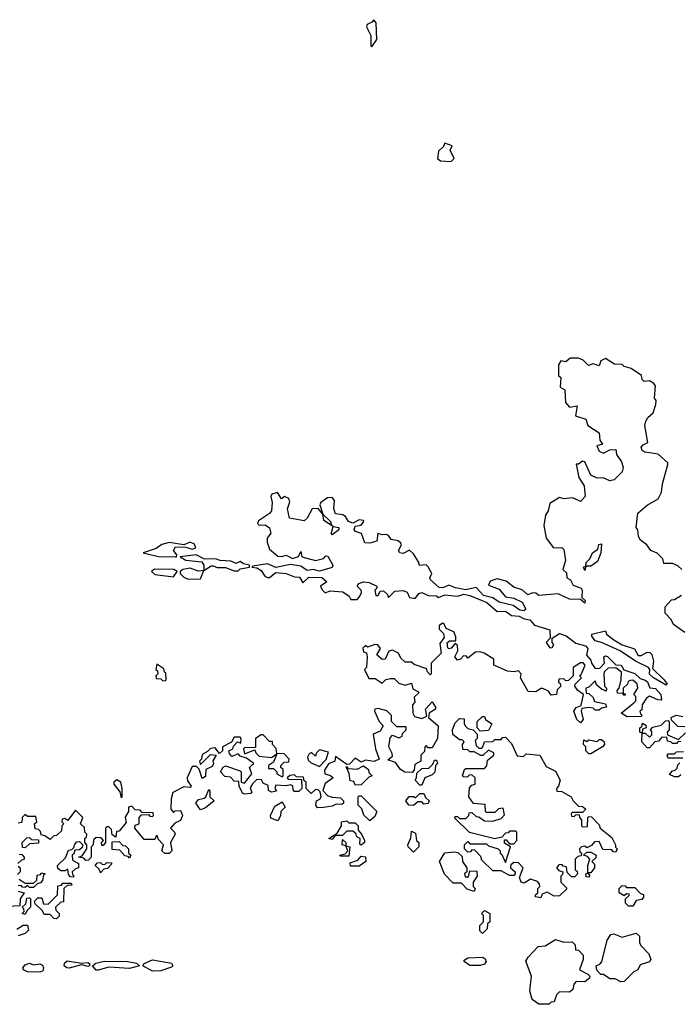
# Model space of a CAD drawing. Extents: x 1980017 to 2252640, y 74400 to 266395.
# Tile 317 of 388: x 2200948 to 2204108, y 188600 to 193320. Entities that reach past the tile are written whole.
import ezdxf

# ---------------------------------------------------------------- set-up
doc = ezdxf.new("R2010")
doc.units = 0

msp = doc.modelspace()

# ---------------------------------------------------------------- linework, layer by layer
at = {"layer": '0CON20XD'}
for points in [[(2202635, 193190), (2202660, 193225), (2202656.7, 193305), (2202645, 193320), (2202635, 193307.5), (2202613.6, 193296.4), (2202610, 193285), (2202630, 193245), (2202630, 193195), (2202635, 193190)], [(2203015, 192640), (2203030, 192655), (2203010, 192695), (2203020, 192715), (2202985, 192727.5), (2202978.3, 192711.7), (2202955, 192690), (2202950, 192655), (2202965, 192643.3), (2203015, 192640)], [(2204120, 190685), (2204101.7, 190701.7), (2204075, 190712.5), (2204035, 190712.5), (2204030, 190735), (2204003, 190763), (2203972.5, 190775), (2203953, 190803), (2203922.5, 190825), (2203913, 190843), (2203910, 190875), (2203902.5, 190885), (2203910, 190955), (2203955, 190992.5), (2204007, 191023), (2204022.5, 191055), (2204027.5, 191095), (2204053, 191187), (2204053.3, 191195), (2204007.5, 191237.5), (2203945, 191246.2), (2203930, 191255), (2203925, 191270), (2203935, 191281.2), (2203957.5, 191292.5), (2203942.5, 191375), (2203947.5, 191395), (2203957, 191413), (2203982.5, 191435), (2203996.7, 191475), (2203997.5, 191495), (2203990, 191505), (2203994, 191565), (2203986.6, 191576.6), (2203965, 191588), (2203940, 191585), (2203930, 191595), (2203927.5, 191615), (2203878.3, 191648.3), (2203845, 191657.5), (2203835, 191667.5), (2203798.3, 191668.3), (2203755, 191696.2), (2203732.5, 191685), (2203725, 191660), (2203695, 191670), (2203673, 191663), (2203648.3, 191688.3), (2203625, 191697.5), (2203585, 191696.7), (2203565, 191680), (2203540, 191685), (2203530, 191665), (2203530, 191615), (2203540, 191605), (2203538.3, 191558.3), (2203560, 191545), (2203562.5, 191485), (2203583, 191463), (2203618.3, 191468.3), (2203611.7, 191421.7), (2203660, 191405), (2203670, 191375), (2203725, 191340), (2203727.5, 191305), (2203740, 191285), (2203713, 191277), (2203725, 191251.2), (2203745, 191241.9), (2203775, 191257.5), (2203805, 191260), (2203807.5, 191235), (2203830.7, 191200.7), (2203838.8, 191175), (2203835, 191152.5), (2203796.1, 191113.9), (2203775, 191108.8), (2203743, 191123), (2203715, 191122.5), (2203685, 191136.7), (2203655, 191201.2), (2203645, 191203.3), (2203625, 191190), (2203615, 191190), (2203627.5, 191125), (2203652.5, 191085), (2203657.5, 191035), (2203635, 191010), (2203597.7, 191027.7), (2203555, 191022.5), (2203535, 191030), (2203488.8, 191001.2), (2203480, 190965), (2203467.5, 190945), (2203460, 190895), (2203470, 190835), (2203505, 190787.5), (2203545, 190790), (2203555, 190780), (2203563, 190727), (2203550, 190685), (2203568.3, 190668.3), (2203570, 190645), (2203587.5, 190635), (2203600, 190610), (2203637.5, 190595), (2203642.5, 190585), (2203640.7, 190550.7), (2203656.7, 190535), (2203655, 190522.5), (2203635, 190540), (2203582, 190542), (2203527.7, 190567.7), (2203435, 190560), (2203421.7, 190571.7), (2203405, 190572.5), (2203383, 190563), (2203355, 190587.5), (2203315, 190600), (2203278.3, 190628.3), (2203235, 190640), (2203201.7, 190628.3), (2203195, 190610), (2203245, 190590), (2203275, 190553.3), (2203315, 190546.7), (2203355, 190527.5), (2203372.5, 190495), (2203363, 190487), (2203345, 190490), (2203311.7, 190511.7), (2203245, 190528), (2203215, 190549.2), (2203170, 190560), (2203135, 190598.8), (2203085, 190587.5), (2203036.9, 190596.9), (2203005, 190610), (2202975, 190596), (2202958.3, 190598.3), (2202916.2, 190635), (2202913.3, 190645), (2202923.3, 190665), (2202905, 190697.5), (2202895, 190706.7), (2202863, 190703), (2202858.3, 190721.7), (2202835, 190760), (2202815, 190776.7), (2202785, 190761.2), (2202770, 190765), (2202763.8, 190776.2), (2202777, 190803), (2202775, 190810), (2202761.7, 190821.7), (2202727.5, 190827.5), (2202715, 190847.5), (2202705, 190852.5), (2202685, 190850), (2202663.8, 190856.2), (2202659.2, 190820.8), (2202625, 190810), (2202601.7, 190811.7), (2202586.4, 190856.4), (2202556.4, 190866.4), (2202550, 190875), (2202555, 190892.5), (2202585, 190897.5), (2202597.5, 190915), (2202595, 190920), (2202575, 190922.5), (2202545, 190906.7), (2202523.3, 190915), (2202508.9, 190938.9), (2202497, 190947), (2202461.7, 190951.7), (2202453.8, 190975), (2202456, 191015), (2202445, 191030), (2202422.2, 191027.8), (2202391.2, 191005), (2202386.2, 190995), (2202400, 190950), (2202437.5, 190915), (2202440, 190900), (2202450, 190890), (2202477.5, 190885), (2202477.5, 190875), (2202445, 190850), (2202440, 190855), (2202450, 190890), (2202405, 190920), (2202400, 190950), (2202377.5, 190977.5), (2202350, 190975), (2202325, 190930), (2202311.7, 190918.3), (2202241.2, 190931.2), (2202232, 190975), (2202241.7, 191008.3), (2202238, 191025), (2202216.4, 191033.6), (2202203, 191023), (2202183.8, 191053.8), (2202156.2, 191045), (2202152, 191035), (2202157.8, 191005), (2202154.2, 190965), (2202145, 190952.5), (2202092, 190918), (2202087.5, 190905), (2202095, 190897.5), (2202125, 190899.2), (2202144.5, 190884.5), (2202150.7, 190859.3), (2202133.3, 190835), (2202133.3, 190815), (2202145, 190781.2), (2202185, 190748.8), (2202203.6, 190746.4), (2202225, 190752.5), (2202255, 190737.5), (2202283.3, 190746.7), (2202295, 190770), (2202300, 190745), (2202365, 190728), (2202403.6, 190736.4), (2202415, 190750), (2202425, 190747.5), (2202448.8, 190705), (2202445, 190693.8), (2202385, 190677.1), (2202355, 190684), (2202325, 190680), (2202295, 190700), (2202245, 190708.8), (2202175, 190693.8), (2202135, 190710.8), (2202065, 190700), (2202060, 190695), (2202085, 190692.5), (2202105, 190680), (2202122.5, 190652.5), (2202135, 190646.2), (2202145, 190646.7), (2202175, 190670), (2202225, 190664.4), (2202265, 190650), (2202288.3, 190648.3), (2202305, 190620), (2202333, 190647), (2202395, 190646), (2202420, 190625), (2202390, 190605), (2202397, 190587), (2202412.5, 190572.5), (2202435, 190582.5), (2202497, 190577), (2202526.4, 190556.4), (2202535, 190540), (2202565, 190540), (2202576.1, 190553.9), (2202585.5, 190574.5), (2202584, 190585), (2202565.8, 190605), (2202572.5, 190617.5), (2202595.3, 190624.7), (2202622.2, 190622.2), (2202660, 190605), (2202660, 190595), (2202650, 190585), (2202655, 190560), (2202665, 190560), (2202675, 190580), (2202691.7, 190581.7), (2202710, 190565), (2202715, 190550), (2202745, 190580), (2202785, 190583.1), (2202804, 190575), (2202815, 190550), (2202835, 190546.2), (2202845, 190547.5), (2202860.3, 190569.7), (2202875, 190573.8), (2202905, 190560), (2202945, 190557.5), (2202955, 190550), (2202985, 190562.5), (2203045, 190556.2), (2203076, 190566), (2203105, 190560), (2203185.6, 190525.6), (2203235, 190483.3), (2203275, 190484.4), (2203305, 190463.8), (2203340.6, 190460.6), (2203365, 190447.1), (2203392.5, 190442.5), (2203415, 190418), (2203487.5, 190395), (2203490, 190355), (2203470, 190335), (2203488.3, 190308.3), (2203500, 190310), (2203507.5, 190325), (2203500, 190335), (2203500, 190355), (2203535, 190377.1), (2203566.5, 190366.5), (2203611.9, 190331.9), (2203659.2, 190319.2), (2203669.4, 190305), (2203663, 190273), (2203685, 190250), (2203687.5, 190235), (2203705, 190210), (2203728.3, 190211.7), (2203750, 190235), (2203746.7, 190265), (2203755, 190271.2), (2203765, 190268), (2203805, 190227.5), (2203830, 190225), (2203843, 190203), (2203895, 190185.7), (2203921.1, 190161.1), (2203945, 190154.3), (2203955.4, 190145.4), (2203967.7, 190117.7), (2203995, 190113.3), (2204020.6, 190085), (2204022.5, 190057.5), (2204005, 190058.8), (2203965, 190077.5), (2203951.7, 190068.3), (2203930, 190035), (2203928.3, 190011.7), (2203920, 190005), (2203921.7, 189991.7), (2203930, 189985), (2203925, 189980), (2203858.3, 189978.3), (2203830, 189995), (2203890, 190045)], [(2201695, 190744.5), (2201700, 190745), (2201701.2, 190755), (2201685.7, 190775), (2201695, 190793.8), (2201745, 190792), (2201775, 190782), (2201792.5, 190787.5), (2201785.5, 190805.5), (2201765, 190815.8), (2201735, 190802.5), (2201665, 190813.8), (2201630, 190805), (2201602.5, 190785), (2201540, 190765), (2201613.6, 190746.4), (2201695, 190744.5)], [(2203655, 190680), (2203650, 190695), (2203660, 190700), (2203661.7, 190718.3), (2203680, 190735), (2203692.5, 190765), (2203718.3, 190781.7), (2203722.5, 190805), (2203735, 190807.5), (2203732.5, 190765), (2203717, 190723), (2203685, 190700), (2203660, 190700), (2203655, 190680)], [(2201995, 190677.5), (2202005, 190687.5), (2202050, 190695), (2202050, 190705), (2202021.2, 190711.2), (2202005, 190722.5), (2201985, 190712.5), (2201960, 190725), (2201908, 190728), (2201885.9, 190735.9), (2201833.9, 190733.9), (2201794.1, 190754.1), (2201717.5, 190745), (2201745, 190729.5), (2201820.4, 190720.5), (2201831.2, 190705), (2201830, 190680), (2201865, 190702.5), (2201875, 190702.5), (2201895, 190693.3), (2201935, 190693.3), (2201975, 190677.5), (2201995, 190677.5)], [(2201755, 190637.5), (2201815, 190640), (2201830, 190680), (2201803.6, 190676.4), (2201765, 190690), (2201730, 190685), (2201716.7, 190675), (2201717.5, 190665), (2201735, 190647.5), (2201755, 190637.5)], [(2201685, 190650), (2201702.5, 190675), (2201687.5, 190685), (2201593.8, 190686.2), (2201580, 190675), (2201595, 190660), (2201685, 190650)], [(2204135, 190382), (2204080.7, 190420.7), (2204070, 190445), (2204040, 190475), (2204040, 190505), (2204071.7, 190538.3), (2204085, 190540), (2204118.3, 190561.7)], [(2203890, 190045), (2203900, 190055), (2203900, 190075), (2203890, 190085), (2203910, 190115), (2203906.1, 190136.1), (2203885, 190153.3), (2203875, 190152.5), (2203863.3, 190146.7), (2203860, 190135), (2203840, 190115), (2203840, 190090), (2203848.3, 190088.3), (2203848.3, 190081.7), (2203841.7, 190081.7), (2203840, 190090), (2203811.7, 190091.7), (2203810, 190105), (2203820, 190115), (2203830, 190155), (2203831.7, 190191.7), (2203805, 190212.5), (2203768.3, 190211.7), (2203750, 190195), (2203747.5, 190185), (2203750, 190125), (2203760, 190115), (2203758.3, 190101.7), (2203735, 190110), (2203711.7, 190131.7), (2203705, 190150), (2203675, 190120), (2203660, 190115), (2203661.7, 190091.7), (2203675, 190090), (2203695, 190070), (2203701.7, 190051.7), (2203755, 190040), (2203760, 190025), (2203735, 190020), (2203725, 190010), (2203705, 190010), (2203695, 190020), (2203675, 190022.5), (2203641.7, 190018.3), (2203637.5, 190005), (2203647.5, 189965), (2203635, 189950), (2203617.5, 189965), (2203602.5, 190005), (2203615, 190022.5), (2203638.3, 190031.7), (2203650, 190085), (2203622.5, 190105), (2203607.5, 190125), (2203610, 190135), (2203640, 190165), (2203630, 190175), (2203638.3, 190181.7), (2203657.5, 190225), (2203647, 190237), (2203635, 190237.5), (2203600, 190215), (2203600, 190175), (2203578.3, 190151.7), (2203565, 190150), (2203555, 190160), (2203531.7, 190158.3), (2203530, 190145), (2203538.3, 190138.3), (2203540, 190125), (2203523, 190107), (2203520, 190085), (2203495, 190082.5), (2203481.2, 190101.2), (2203455, 190113.3), (2203445, 190113.3), (2203421.7, 190098.3), (2203385, 190100), (2203347.5, 190165), (2203350, 190185), (2203338.3, 190198.3), (2203316.7, 190193.3), (2203285, 190197.5), (2203220, 190225), (2203220, 190255), (2203173.6, 190283.6), (2203155, 190290), (2203132, 190288), (2203095, 190260), (2203088.3, 190268.3), (2203075, 190270), (2203060, 190255), (2203045, 190250), (2203032.5, 190265), (2203047.5, 190295), (2203045, 190320), (2203035, 190330), (2203015, 190307.5), (2203005, 190303.3), (2202999.3, 190309.3), (2202997, 190333), (2203007, 190343), (2203038.3, 190341.7), (2203038.3, 190361.7), (2203027.5, 190385), (2202991.7, 190401.7), (2202980, 190425), (2202970, 190425), (2202957.5, 190415), (2202958.3, 190398.3), (2202978.3, 190378.3), (2202981.7, 190358.3), (2202960.7, 190329.3), (2202967, 190283), (2202920, 190235), (2202920, 190185), (2202915, 190180), (2202900, 190195), (2202898.3, 190208.3), (2202838.3, 190228.3), (2202825, 190240), (2202795, 190240), (2202775, 190260), (2202763, 190283), (2202735, 190297.5), (2202717, 190293), (2202700, 190255), (2202685, 190252.5), (2202660, 190275), (2202677.5, 190305), (2202663.6, 190323.6), (2202650, 190325), (2202615, 190312.5), (2202605, 190320), (2202593, 190307), (2202595, 190290), (2202610, 190285), (2202612.5, 190265), (2202610, 190215), (2202600, 190205), (2202621.7, 190161.7), (2202651.7, 190161.7), (2202685, 190140), (2202703, 190157), (2202725, 190162.5), (2202741.7, 190161.7), (2202765, 190140), (2202795, 190130), (2202825, 190140), (2202831.7, 190111.7), (2202858.3, 190098.3), (2202858.3, 190091.7), (2202838.3, 190071.7), (2202841.7, 190048.3), (2202830, 190035), (2202832.5, 189995), (2202840, 189980), (2202875, 189970), (2202898.3, 189981.7), (2202892.5, 190015), (2202925, 190050), (2202940, 190025), (2202940, 190015), (2202910, 189995), (2202907.5, 189975), (2202952.5, 189935), (2202950, 189875), (2202925, 189830), (2202905, 189830), (2202895, 189840), (2202890, 189835), (2202888.3, 189811.7), (2202870, 189795), (2202870, 189765), (2202840.7, 189749.3), (2202837.5, 189722.5), (2202828.3, 189711.7), (2202793, 189713), (2202772.5, 189725), (2202749.2, 189759.2), (2202711.7, 189771.7), (2202735, 189790), (2202733, 189803), (2202716.7, 189835), (2202723, 189877), (2202735, 189890), (2202765, 189877.5), (2202780, 189885), (2202781.7, 189898.3), (2202800, 189915), (2202800, 189930), (2202755, 189930), (2202730, 189955), (2202730, 189985), (2202706.4, 190006.4), (2202665, 190017.5), (2202650, 190015), (2202647.5, 190005), (2202670, 189955), (2202690, 189935), (2202675, 189910), (2202642.5, 189895), (2202653.3, 189825), (2202670, 189775), (2202646.4, 189763.6), (2202605, 189770), (2202585, 189760), (2202555, 189780), (2202528.3, 189751.7), (2202515, 189750), (2202461.7, 189788.3), (2202457.5, 189765), (2202427, 189753), (2202408.3, 189721.7), (2202410, 189705), (2202437, 189697), (2202450, 189685), (2202411.2, 189658.8), (2202400, 189625), (2202425, 189600), (2202445, 189592.5), (2202485, 189590), (2202500, 189575), (2202500, 189565), (2202491.7, 189558.3), (2202465, 189560), (2202445, 189550), (2202403, 189543), (2202375, 189542.5), (2202367.5, 189555), (2202370, 189575), (2202386.4, 189583.6), (2202392.5, 189595), (2202388.3, 189618.3), (2202378.3, 189628.3), (2202365, 189630), (2202345, 189610), (2202320, 189635), (2202320, 189665), (2202311.7, 189671.7), (2202308.3, 189688.3), (2202275, 189690), (2202265, 189700), (2202243, 189697), (2202230, 189685), (2202235, 189680), (2202298.3, 189678.3), (2202300, 189635), (2202285, 189620), (2202265, 189620), (2202258.3, 189628.3), (2202257, 189647), (2202245, 189652.5), (2202225, 189647.5), (2202175, 189650), (2202170, 189635), (2202178.3, 189621.7), (2202155, 189617.5), (2202140, 189625), (2202138.3, 189648.3), (2202115, 189660), (2202106.7, 189676.7), (2202085, 189677.5), (2202063.3, 189656.7), (2202053, 189637), (2202060, 189615), (2202055, 189610), (2202025, 189607.5), (2202015, 189612.5), (2202000, 189645), (2201998.3, 189668.3), (2201975, 189670), (2201958.3, 189688.3), (2201931.7, 189691.7), (2201910, 189715), (2201923.6, 189736.4), (2201935, 189742.5), (2202005, 189720), (2202010, 189715), (2202010, 189665), (2202025, 189660), (2202060, 189705), (2202050, 189735), (2202061.7, 189748.3), (2202070, 189755), (2202035, 189780), (2202005, 189790), (2201995, 189800), (2201965, 189787.5), (2201953, 189803), (2201950, 189815), (2201970, 189825), (2201973, 189837), (2201991.7, 189858.3), (2202008.3, 189851.7), (2202010, 189875), (2202005, 189880), (2201975, 189880), (2201963, 189857), (2201920, 189835), (2201920, 189815), (2201905, 189802.5), (2201885, 189830), (2201863, 189827), (2201848.3, 189811.7), (2201821.7, 189798.3), (2201820, 189775), (2201810, 189765), (2201815, 189750), (2201862.5, 189797.5), (2201890, 189795), (2201873, 189767), (2201877.5, 189755), (2201870, 189740), (2201840, 189725), (2201838.3, 189691.7), (2201821.7, 189681.7), (2201807.5, 189727.5), (2201795, 189740), (2201775, 189740), (2201750, 189685), (2201751.7, 189671.7), (2201770, 189645), (2201765, 189640), (2201735, 189642.5), (2201682.5, 189615), (2201673.3, 189585), (2201672.5, 189535), (2201685, 189520), (2201693, 189527), (2201718.3, 189528.3), (2201727.5, 189505), (2201718.3, 189481.7), (2201691.7, 189468.3), (2201670, 189445), (2201690, 189425), (2201692.5, 189415), (2201670, 189375), (2201676.7, 189335), (2201665, 189322.5), (2201643, 189323), (2201630, 189335), (2201637.5, 189365), (2201611.7, 189391.7), (2201608.3, 189408.3), (2201601.7, 189408.3), (2201595, 189390), (2201545, 189390), (2201500, 189445), (2201501.7, 189458.3), (2201520, 189465), (2201520, 189495), (2201531.7, 189508.3), (2201565, 189510), (2201571.7, 189501.7), (2201585, 189500), (2201590, 189505), (2201588.3, 189518.3), (2201535, 189520), (2201525, 189530), (2201501.7, 189531.7), (2201485, 189550), (2201470, 189545), (2201470, 189525), (2201453, 189497), (2201458.3, 189471.7), (2201425, 189430), (2201411.7, 189428.3), (2201408.3, 189401.7), (2201391.7, 189411.7), (2201388.3, 189438.3), (2201375, 189450), (2201365, 189450), (2201360, 189445), (2201360, 189375), (2201348.3, 189361.7), (2201341.7, 189361.7), (2201340, 189375), (2201350, 189385), (2201338.3, 189398.3), (2201315, 189400), (2201301.7, 189388.3), (2201300, 189365), (2201290, 189355), (2201290, 189305), (2201278.3, 189291.7), (2201265, 189290), (2201255, 189300), (2201230, 189305), (2201248.3, 189311.7), (2201270, 189345), (2201270, 189365), (2201260, 189375), (2201260, 189395), (2201268.3, 189401.7), (2201270, 189415), (2201260, 189425)], [(2204045, 190130), (2203984.6, 190164.6), (2203965, 190182.9), (2203966.7, 190205), (2203961.2, 190215), (2203898.8, 190245), (2203825, 190294.2), (2203735, 190334.3), (2203705, 190341.9), (2203688.8, 190365), (2203690, 190375), (2203755, 190390), (2203760, 190375), (2203795, 190347.5), (2203835, 190323.3), (2203893.3, 190303.3), (2203911.9, 190271.9), (2203925, 190271.4), (2203955, 190288.8), (2203966.7, 190286.7), (2203976.2, 190276.2), (2203984.2, 190245), (2203980.4, 190210.5), (2204036, 190155), (2204050, 190135), (2204045, 190130)], [(2201645, 190150), (2201650, 190155), (2201648.3, 190188.3), (2201641.7, 190191.7), (2201638.3, 190208.3), (2201605, 190230), (2201600, 190205), (2201608.3, 190198.3), (2201610, 190185), (2201600, 190175), (2201601.7, 190161.7), (2201625, 190160), (2201631.7, 190151.7), (2201645, 190150)], [(2204135, 189930), (2204101.7, 189931.7), (2204071.7, 189961.7), (2204070, 189975), (2204093.3, 189986.7), (2204125, 189980)], [(2203445, 189110), (2203420, 189115), (2203420, 189125), (2203430, 189135), (2203430, 189155), (2203440, 189165), (2203438.3, 189178.3), (2203428.3, 189188.3), (2203395, 189200), (2203365, 189180), (2203350, 189185), (2203342.5, 189207.5), (2203360, 189255), (2203338.3, 189278.3), (2203315, 189280), (2203301.7, 189268.3), (2203300, 189255), (2203322.5, 189235), (2203322.5, 189225), (2203315, 189217.5), (2203295, 189217.5), (2203255, 189240), (2203215, 189240), (2203161.7, 189291.7), (2203158.3, 189308.3), (2203128.3, 189338.3), (2203115, 189340), (2203108.3, 189331.7), (2203095, 189330), (2203080, 189345), (2203080, 189365), (2203095, 189380), (2203105, 189370), (2203185, 189370), (2203195, 189360), (2203240, 189345), (2203250, 189335), (2203250, 189325), (2203258.3, 189318.3), (2203275, 189280), (2203300, 189355), (2203271.7, 189371.7), (2203271.7, 189388.3), (2203278.3, 189388.3), (2203295, 189370), (2203315, 189370), (2203330, 189385), (2203330, 189425), (2203325, 189430), (2203295, 189430), (2203288.3, 189421.7), (2203275, 189420), (2203258.3, 189401.7), (2203225, 189392.5), (2203103, 189423), (2203033, 189493), (2203035, 189500), (2203045, 189500), (2203055, 189490), (2203085, 189490), (2203100, 189505), (2203101.7, 189518.3), (2203115, 189520), (2203135, 189500), (2203148.3, 189498.3), (2203175, 189480), (2203215, 189477.5), (2203255, 189490), (2203271.7, 189508.3), (2203265, 189540), (2203242.5, 189537.5), (2203225, 189520), (2203185, 189520), (2203180, 189525), (2203178.3, 189558.3), (2203123, 189563), (2203100, 189595), (2203103, 189637), (2203115, 189650), (2203130, 189655), (2203130, 189685), (2203115, 189700), (2203101.7, 189698.3), (2203091.7, 189688.3), (2203075, 189690), (2203070, 189695), (2203080, 189725), (2203085, 189730), (2203175, 189730), (2203187, 189743), (2203190, 189770), (2203220, 189795), (2203220, 189805), (2203195, 189817.5), (2203167, 189793), (2203157, 189793), (2203125, 189810), (2203105, 189810), (2203095, 189820), (2203071.7, 189821.7), (2203070, 189845), (2203077.5, 189857.5), (2203067.5, 189867.5), (2203055, 189867.5), (2203024.1, 189894.1), (2203022.5, 189915), (2203035, 189950), (2203055, 189970), (2203078.3, 189968.3), (2203077.5, 189945), (2203083.6, 189933.6), (2203095, 189922.5), (2203120, 189915), (2203140, 189895), (2203140, 189875), (2203130, 189865), (2203135, 189840), (2203148.3, 189828.3), (2203161.7, 189828.3), (2203167.5, 189835), (2203175, 189857.5), (2203215, 189860), (2203225, 189870), (2203255, 189870), (2203261.7, 189878.3), (2203275, 189880), (2203305, 189850), (2203331.7, 189791.7), (2203361.7, 189788.3), (2203375, 189800), (2203440, 189795), (2203470.7, 189740.7), (2203515, 189717.5), (2203537.5, 189675), (2203530, 189645), (2203520, 189635), (2203521.7, 189621.7), (2203545, 189620), (2203590, 189595), (2203600, 189575), (2203625, 189550), (2203645, 189547.5), (2203660, 189535), (2203645, 189520), (2203595, 189520), (2203590, 189515), (2203591.7, 189501.7), (2203605, 189500), (2203615, 189510), (2203628.3, 189508.3), (2203630, 189495), (2203640, 189485), (2203640, 189455), (2203645, 189450), (2203668.3, 189451.7), (2203670, 189495), (2203675, 189500), (2203688.3, 189498.3), (2203725, 189460), (2203730, 189445), (2203785, 189400), (2203802.5, 189365), (2203802.5, 189352.5), (2203810, 189345), (2203805, 189330), (2203791.7, 189331.7), (2203785, 189340), (2203741.7, 189341.7), (2203725, 189380), (2203701.7, 189378.3), (2203688.3, 189361.7), (2203665, 189350), (2203655, 189357.5), (2203640, 189355), (2203630, 189345), (2203631.7, 189331.7), (2203640, 189325), (2203638.3, 189311.7), (2203621.7, 189308.3), (2203610, 189295), (2203610, 189245), (2203618.3, 189238.3), (2203620, 189225), (2203608.3, 189211.7), (2203591.7, 189211.7), (2203571.7, 189231.7), (2203568.3, 189258.3), (2203551.7, 189261.7), (2203545, 189270), (2203531.7, 189268.3), (2203520, 189255), (2203531.7, 189241.7), (2203550, 189235), (2203548.3, 189221.7), (2203540, 189215), (2203540, 189185), (2203568.3, 189158.3), (2203568.3, 189151.7), (2203535, 189120), (2203508.3, 189118.3), (2203475, 189137.5), (2203451.7, 189128.3), (2203445, 189110)], [(2203155, 189910), (2203140, 189925), (2203140, 189955), (2203165, 189980), (2203175, 189980), (2203180, 189965), (2203210, 189945), (2203195, 189912.5), (2203155, 189910)], [(2204115, 189860), (2204101.7, 189858.3), (2204095, 189850), (2204075, 189850), (2204068.3, 189858.3), (2204051.7, 189861.7), (2204048.3, 189878.3), (2204025, 189880), (2204008.3, 189861.7), (2203991.7, 189858.3), (2203965, 189830), (2203955, 189830), (2203928.3, 189858.3), (2203930, 189900), (2203920, 189905), (2203920, 189925), (2203928.3, 189931.7), (2203931.7, 189948.3), (2203948.3, 189938.3), (2203950, 189925), (2203931.7, 189918.3), (2203930, 189900), (2203945, 189900), (2203965, 189880), (2203977.5, 189892.5), (2203977, 189907), (2203970, 189915), (2203981.7, 189928.3), (2204021.7, 189938.3), (2204041.7, 189958.3), (2204055, 189960), (2204060, 189955), (2204060, 189915), (2204050, 189905), (2204051.7, 189891.7), (2204105, 189870), (2204138.3, 189901.7)], [(2202155, 189782.5), (2202180, 189800), (2202177, 189827), (2202160, 189845), (2202160, 189860), (2202145, 189860), (2202115, 189892.5), (2202105, 189892.5), (2202077.5, 189875), (2202078.3, 189831.7), (2202025, 189830), (2202020, 189825), (2202025, 189800), (2202075, 189820), (2202080, 189805), (2202095, 189790), (2202155, 189782.5)], [(2203685, 189800), (2203675, 189800), (2203660, 189815), (2203660, 189835), (2203650, 189845), (2203651.7, 189868.3), (2203665, 189860), (2203675, 189867.5), (2203715, 189860), (2203725, 189870), (2203735, 189870), (2203748.3, 189858.3), (2203750, 189845), (2203740, 189835), (2203685, 189800)], [(2202205, 189690), (2202210, 189695), (2202210, 189725), (2202200, 189735), (2202200, 189745), (2202215, 189760), (2202238.3, 189761.7), (2202240, 189775), (2202215, 189800), (2202195, 189802.5), (2202180, 189800), (2202165, 189760), (2202140, 189745), (2202140, 189730), (2202165, 189730), (2202180, 189715), (2202180, 189705), (2202205, 189690)], [(2202385, 189740), (2202417, 189773), (2202428.3, 189808.3), (2202385, 189820), (2202370, 189805), (2202365, 189790), (2202347, 189807), (2202335, 189800), (2202327.5, 189785), (2202330.7, 189770.7), (2202345, 189757.5), (2202385, 189740)], [(2204125, 189780), (2204055, 189780), (2204050, 189795), (2204055, 189800), (2204085, 189800), (2204095, 189810), (2204128.3, 189811.7)], [(2202875, 189650), (2202865, 189650), (2202842.5, 189675), (2202850, 189685), (2202851.7, 189708.3), (2202875, 189730), (2202908.3, 189731.7), (2202928.3, 189751.7), (2202935, 189770), (2202945, 189770), (2202950, 189755), (2202940, 189745), (2202937, 189713), (2202925, 189700), (2202890, 189685), (2202875, 189650)], [(2204115, 189700), (2204105, 189690), (2204085, 189690), (2204061.7, 189701.7), (2204075, 189720), (2204088.3, 189721.7), (2204098.3, 189731.7), (2204101.7, 189748.3), (2204111.7, 189758.3)], [(2202555, 189650), (2202548.3, 189668.3), (2202531.7, 189671.7), (2202527, 189707), (2202511.7, 189738.3), (2202518.3, 189738.3), (2202520, 189730), (2202565, 189727.5), (2202595, 189742.5), (2202620, 189725), (2202621.7, 189711.7), (2202637.5, 189695), (2202621.7, 189688.3), (2202585, 189652.5), (2202555, 189650)], [(2201435, 189590), (2201440, 189595), (2201440, 189635), (2201432.5, 189665), (2201413.6, 189676.4), (2201400, 189665), (2201400, 189655), (2201428.3, 189618.3), (2201435, 189590)], [(2201815, 189532.5), (2201792.5, 189565), (2201805, 189582.5), (2201832.5, 189587.5), (2201840, 189595), (2201855, 189630), (2201860, 189625), (2201860, 189595), (2201880, 189575), (2201838.3, 189541.7), (2201815, 189532.5)], [(2202835, 189553.3), (2202812.5, 189555), (2202797.5, 189575), (2202813.6, 189596.4), (2202836.7, 189596.7), (2202845, 189590), (2202865, 189610), (2202885, 189610), (2202891.7, 189591.7), (2202910, 189575), (2202905, 189562.5), (2202885, 189560), (2202875, 189570), (2202855, 189570), (2202835, 189553.3)], [(2202185, 189480), (2202151.7, 189491.7), (2202150, 189505), (2202170.7, 189549.3), (2202205, 189570), (2202220, 189545), (2202200, 189525), (2202197, 189503), (2202185, 189480)], [(2202625, 189480), (2202597, 189507), (2202587, 189537), (2202570, 189555), (2202570, 189595), (2202575, 189600), (2202585, 189600), (2202660, 189525), (2202649.3, 189500.7), (2202625, 189480)], [(2201260, 189425), (2201258.3, 189448.3), (2201240, 189465), (2201250, 189495), (2201215, 189530), (2201178.3, 189481.7), (2201165, 189490), (2201151.7, 189488.3), (2201150, 189475), (2201160, 189465), (2201150, 189455), (2201148.3, 189431.7), (2201125, 189410), (2201111.7, 189408.3), (2201095, 189390), (2201068.3, 189408.3), (2201051.7, 189411.7), (2201048.3, 189428.3), (2201038.3, 189438.3), (2201021.7, 189441.7), (2201020, 189465), (2201030, 189475), (2201025, 189500), (2200985, 189500), (2200975, 189510), (2200960, 189495), (2200958.3, 189471.7), (2200941.7, 189468.3)], [(2202585, 189362.5), (2202578.3, 189368.3), (2202580, 189395), (2202563.6, 189403.6), (2202558.3, 189418.3), (2202545, 189430), (2202515, 189430), (2202495, 189410), (2202460, 189410), (2202445, 189390), (2202430, 189395), (2202470, 189420), (2202490, 189455), (2202490, 189475), (2202515, 189480), (2202525, 189470), (2202555, 189470), (2202570, 189455), (2202570, 189435), (2202586.1, 189416.1), (2202600, 189385), (2202600, 189375), (2202585, 189362.5)], [(2202835, 189330), (2202810, 189355), (2202807.5, 189365), (2202821.7, 189398.3), (2202825, 189430), (2202845, 189420), (2202850, 189385), (2202860, 189375), (2202860, 189355), (2202835, 189330)], [(2200975, 189350), (2200961.7, 189351.7), (2200960, 189375), (2200981.7, 189398.3), (2200995, 189400), (2201005, 189390), (2201038.3, 189388.3), (2201038.3, 189371.7), (2200995, 189370), (2200975, 189350)], [(2201205, 189210), (2201191.7, 189211.7), (2201181.7, 189221.7), (2201178.3, 189248.3), (2201165, 189240), (2201145, 189240), (2201131.7, 189251.7), (2201130, 189265), (2201168.3, 189301.7), (2201181.7, 189338.3), (2201198.3, 189341.7), (2201208.3, 189351.7), (2201211.7, 189368.3), (2201221.7, 189378.3), (2201235, 189380), (2201250, 189365), (2201248.3, 189351.7), (2201235, 189340), (2201211.7, 189338.3), (2201208.3, 189321.7), (2201200, 189315), (2201201.7, 189291.7), (2201230, 189275), (2201230, 189255), (2201215, 189250), (2201200, 189235), (2201201.7, 189221.7), (2201210, 189215), (2201205, 189210)], [(2201475, 189300), (2201468.3, 189308.3), (2201451.7, 189311.7), (2201428.3, 189338.3), (2201391.7, 189341.7), (2201391.7, 189378.3), (2201425, 189380), (2201441.7, 189361.7), (2201455, 189360), (2201470, 189345), (2201470, 189325), (2201480, 189315), (2201475, 189300)], [(2202525, 189310), (2202485, 189310), (2202480, 189315), (2202508.3, 189321.7), (2202520, 189335), (2202510, 189360), (2202492.5, 189365), (2202495, 189390), (2202510, 189375), (2202510, 189360), (2202530, 189355), (2202525, 189310)], [(2200945, 189320), (2200958.3, 189318.3), (2200970, 189305), (2200970, 189295), (2200955, 189290), (2200940, 189275)], [(2203125, 189140), (2203091.7, 189151.7), (2203065, 189180), (2203025, 189180), (2202983.9, 189223.9), (2202960, 189285), (2202985, 189326.7), (2203031.7, 189331.7), (2203047.5, 189327.5), (2203068.3, 189308.3), (2203070, 189285), (2203090, 189255), (2203090, 189235), (2203080, 189225), (2203081.7, 189211.7), (2203098.3, 189211.7), (2203105, 189240), (2203138.3, 189238.3), (2203140, 189215), (2203120, 189185), (2203120, 189165), (2203130, 189155), (2203125, 189140)], [(2203675, 189210), (2203661.7, 189211.7), (2203660, 189225), (2203670, 189230), (2203670, 189265), (2203680, 189295), (2203668.3, 189308.3), (2203650, 189315), (2203665, 189330), (2203685, 189330), (2203710, 189315), (2203708.3, 189301.7), (2203690, 189285), (2203701.7, 189271.7), (2203702.5, 189255), (2203685, 189230), (2203670, 189230), (2203680, 189215), (2203675, 189210)], [(2201335, 189230), (2201328.3, 189248.3), (2201310, 189265), (2201321.7, 189278.3), (2201335, 189280), (2201345, 189270), (2201358.3, 189271.7), (2201365, 189280), (2201388.3, 189278.3), (2201388.3, 189271.7), (2201368.3, 189251.7), (2201351.7, 189248.3), (2201335, 189230)], [(2202575, 189262.5), (2202533, 189263), (2202531.7, 189278.3), (2202568.3, 189291.7), (2202585, 189310), (2202605, 189307.5), (2202606.2, 189283.8), (2202575, 189262.5)], [(2200941.7, 189261.7), (2200950, 189255), (2200950, 189235), (2200938.3, 189221.7)], [(2200945, 189200), (2200975, 189180), (2201015, 189180), (2201030, 189195), (2201031.7, 189218.3), (2201048.3, 189221.7), (2201055, 189230), (2201070, 189225), (2201061.7, 189218.3), (2201057, 189193), (2201048.3, 189181.7), (2201031.7, 189178.3), (2201015, 189160), (2200995, 189160), (2200985, 189170), (2200975, 189160), (2200961.7, 189161.7), (2200955, 189170), (2200941.7, 189168.3)], [(2201125, 189010), (2201111.7, 189011.7), (2201095, 189030), (2201065, 189030), (2201058.3, 189048.3), (2201021.7, 189081.7), (2201020, 189095), (2201035, 189110), (2201055, 189110), (2201061.7, 189081.7), (2201085, 189080), (2201130, 189125), (2201131.7, 189168.3), (2201148.3, 189171.7), (2201155, 189180), (2201195, 189180), (2201198.3, 189171.7), (2201175, 189170), (2201160, 189155), (2201158.3, 189091.7), (2201145, 189090), (2201120, 189065), (2201121.7, 189051.7), (2201137.5, 189035), (2201137, 189023), (2201125, 189010)], [(2200941.7, 189141.7), (2200970, 189135), (2200950, 189105), (2200948.3, 189071.7), (2200891.7, 189068.3)], [(2203885, 189070), (2203865, 189070), (2203850, 189085), (2203850, 189105), (2203868.3, 189121.7), (2203868.3, 189128.3), (2203855, 189130), (2203845, 189120), (2203820, 189135), (2203820, 189155), (2203835, 189170), (2203848.3, 189168.3), (2203855, 189160), (2203895, 189160), (2203921.7, 189131.7), (2203937, 189127), (2203937, 189113), (2203928.3, 189101.7), (2203901.7, 189098.3), (2203885, 189070)], [(2200975, 189030), (2200960, 189035), (2200970, 189045), (2200968.3, 189058.3), (2200960, 189065), (2200978.3, 189081.7), (2200981.7, 189108.3), (2200995, 189110), (2201000, 189105), (2201000, 189065), (2200981.7, 189048.3), (2200975, 189030)], [(2203165, 188940), (2203153, 188953), (2203152.5, 188977.5), (2203170, 188995), (2203170, 189025), (2203160, 189035), (2203175, 189050), (2203200, 189035), (2203200, 188995), (2203190, 188985), (2203188.3, 188961.7), (2203165, 188940)], [(2200935, 188960), (2200965, 188980), (2200985, 188980), (2200990, 188955), (2200975, 188940), (2200941.7, 188928.3)], [(2203828.3, 188708.3), (2203801.7, 188721.7), (2203775, 188722.5), (2203745, 188742.5), (2203733, 188743), (2203713, 188763), (2203710, 188785), (2203728.3, 188791.7), (2203737, 188803), (2203763, 188907), (2203780, 188935), (2203795, 188937.5), (2203835, 188922.5), (2203901.7, 188941.7), (2203917, 188927), (2203917.5, 188895), (2203925, 188880), (2203962.5, 188842.5), (2203971.2, 188815), (2203966.1, 188803.9), (2203920.7, 188789.3), (2203910, 188765), (2203890, 188755), (2203845, 188710), (2203828.3, 188708.3)], [(2203485, 188600), (2203435, 188600), (2203403, 188623), (2203392.5, 188665), (2203400, 188735), (2203373, 188807), (2203383.6, 188826.4), (2203433, 188877), (2203465, 188880), (2203515, 188910), (2203555, 188897.5), (2203595, 188900), (2203610, 188885), (2203611.7, 188861.7), (2203625, 188860), (2203647.5, 188835), (2203647.5, 188815), (2203630, 188765), (2203670, 188745), (2203680, 188735), (2203677.5, 188725), (2203655, 188707.5), (2203615, 188710), (2203603, 188697), (2203598.3, 188671.7), (2203581.7, 188658.3), (2203535, 188660), (2203520, 188645), (2203508.3, 188611.7), (2203495, 188610), (2203485, 188600)], [(2201185, 188774), (2201174.2, 188774.2), (2201161.2, 188785), (2201162.9, 188797.1), (2201175, 188808), (2201245, 188797.5), (2201275, 188800), (2201282.5, 188795), (2201282.5, 188785), (2201275, 188781.2), (2201245, 188790), (2201185, 188774)], [(2201325, 188763.3), (2201313.9, 188763.9), (2201297.5, 188785), (2201312.3, 188797.7), (2201352.7, 188807.3), (2201465.8, 188805.8), (2201507.3, 188797.3), (2201522.5, 188785), (2201475, 188772), (2201375, 188778.6), (2201325, 188763.3)], [(2201585, 188759.2), (2201537.5, 188785), (2201544.4, 188795.6), (2201585, 188813.1), (2201675, 188797.5), (2201681.2, 188785), (2201675, 188778.8), (2201625, 188760), (2201585, 188759.2)], [(2203153.6, 188786.4), (2203105, 188786.7), (2203077.5, 188805), (2203078.3, 188811.7), (2203095, 188823.3), (2203166.4, 188826.4), (2203178.3, 188818.3), (2203183.3, 188805), (2203175, 188792.5), (2203153.6, 188786.4)], [(2201045, 188753.3), (2200985, 188756), (2200966.7, 188765), (2200963.3, 188775), (2200975, 188788.8), (2200995, 188796.7), (2201015, 188790), (2201045, 188793.8), (2201057, 188787), (2201062, 188775), (2201058.8, 188761.2), (2201045, 188753.3)]]:
    msp.add_lwpolyline(points, dxfattribs=at)

doc.saveas('drawing.dxf')
